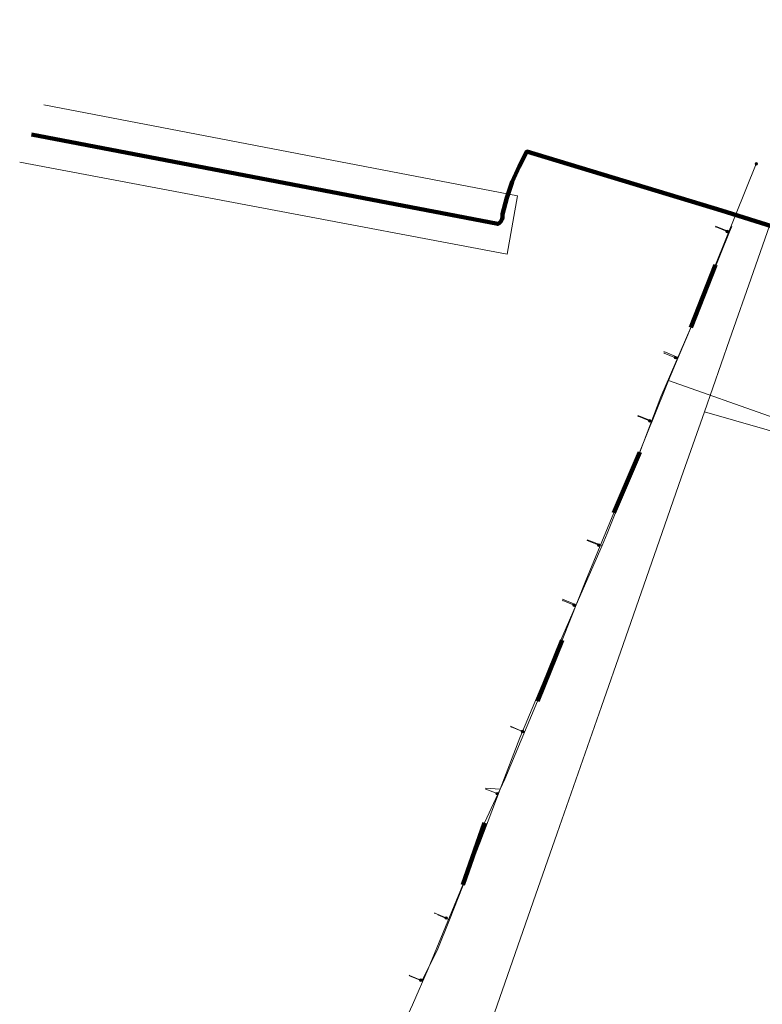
# Model space of a CAD drawing. Header units: metres. Extents: x 90551 to 91648, y 464474 to 467021.
# Tile 654 of 1056: x 90605 to 90672, y 465055 to 465142. Entities that reach past the tile are written whole.
import ezdxf
from ezdxf.lldxf.tags import DXFTag

# ---------------------------------------------------------------- set-up
doc = ezdxf.new("R2010")
doc.units = ezdxf.units.M
for name, color, linetype, lineweight in [('B-OI-KL-DATA_HULPSTUK_KPN BV-S', 90, 'Continuous', 18), ('B-OI-KL-DATA_KABELBED_KPN BV-G', 90, 'Continuous', 100), ('B-OI-KL-DATA_OVERIG_UNIVERSITEIT LEIDEN-G', 90, 'KL-DATA-SO', 18), ('B-OI-KL-DATA_REGGEFIBER OPERATOR BV-G', 90, 'KL-DATA-SO', 18), ('B-OI-KL-ET_LS_400 V_LIANDER NV PAC 2AI68G2-G', 190, 'KL-LS-SO', 18), ('B-OI-KL-ET_LS_HULPSTUK_LIANDER NV PAC 2AI68G2-S', 190, 'Continuous', 18), ('B-OI-KL-WATER_25_DUNEA NV-G', 170, 'KL-WATER-SO', 18), ('B-OI-KL-WATER_50_DUNEA NV-G', 170, 'KL-WATER-SO', 18), ('B-OI-OG-INFO_KPN BV-G', 7, 'Continuous', 18)]:
    doc.layers.add(name, color=color, linetype=linetype, lineweight=lineweight)
doc.layers.add('B-OI-KL-DATA_MANTELBUIS_STAAL_125_KPN BV-G', color=90, linetype='Continuous', lineweight=100, transparency=0.5)
doc.layers.add('B-OI-KL-ET_LS_MANTELBUIS_POLYETHEEN_110_LIANDER NV PAC 2AI68G2-G', color=190, linetype='Continuous', lineweight=100, transparency=0.5)
doc.styles.add('NLCS-ISO', font='NLCS-ISO.TTF')
tags = doc.linetypes.add('KL-DATA-SO', pattern='A,4,-1,[101,NLCS.SHX,S=0.5,R=0,X=0,Y=0],-1,4,-1,["D",Standard,S=1,R=0,X=-0.25,Y=-0.5],-1.5', length=12.5).pattern_tags.tags
tags[18] = DXFTag(74, 10)
tags = doc.linetypes.add('KL-LS-SO', pattern='A,4,-1,[103,NLCS.SHX,S=0.75,R=0,X=0,Y=0],-1,4,-1,["L",Standard,S=1,R=0,X=0,Y=-0.5],-2', length=13).pattern_tags.tags
tags[18] = DXFTag(74, 10)
doc.linetypes.add('KL-WATER-SO', pattern='A,7,-0.5,[168,NLCS.SHX,S=0.75,R=0,X=0.75,Y=0],-2', length=9.5)

# ---------------------------------------------------------------- blocks, each defined once
blk = doc.blocks.new('SKL-WTB_HULP_OVERIG-SO')
at = {"color": 0, "linetype": 'ByBlock', "lineweight": 18}
for points in [[(-0.14, 0.14), (0.14, -0.14)], [(0.14, 0.14), (-0.14, -0.14)]]:
    blk.add_lwpolyline(points, dxfattribs=at)
at = {"color": 0, "linetype": 'ByBlock', "lineweight": 18, "style": 'NLCS-ISO', "flags": 1}
for tag, p in [('TYPE', (1.5, 0)), ('OMSCHRIJVING', (1.5, -3)), ('LABEL', (1.5, -1.5))]:
    blk.add_attdef(tag, p, '', height=1, dxfattribs=at)
blk = doc.blocks.new('SKL-WTB_HULP_MOF-SO')
at = {"linetype": 'ByBlock', "lineweight": 18}
h = blk.add_hatch(color=0, dxfattribs=at)
h.dxf.hatch_style = 1
h.paths.add_polyline_path([(-0.5625, 0, 1), (0.5625, 0, 1)])
at = {"color": 0, "linetype": 'ByBlock', "lineweight": 18}
blk.add_circle((0, 0), 0.5625, dxfattribs=at)
at = {"color": 0, "linetype": 'ByBlock', "lineweight": 18, "style": 'NLCS-ISO', "flags": 1}
for tag, p in [('TYPE', (1.5, 0)), ('OMSCHRIJVING', (1.5, -3)), ('LABEL', (1.5, -1.5))]:
    blk.add_attdef(tag, p, '', height=1, dxfattribs=at)

msp = doc.modelspace()

# ---------------------------------------------------------------- linework, layer by layer
at = {"layer": 'B-OI-KL-DATA_KABELBED_KPN BV-G', "flags": 128}
for points in [[(90606.284, 465132.218), (90647.924, 465124.248), (90647.984, 465124.283), (90648.04, 465124.322), (90648.093, 465124.367), (90648.143, 465124.416), (90648.187, 465124.468), (90648.227, 465124.525), (90648.262, 465124.584), (90648.292, 465124.647), (90648.317, 465124.711), (90648.336, 465124.778), (90648.349, 465124.846), (90648.356, 465124.914), (90648.358, 465124.984), (90648.353, 465125.053), (90648.343, 465125.121), (90648.724, 465126.578), (90649.218, 465128.001), (90649.822, 465129.381), (90650.531, 465130.71), (90667.91, 465125.445), (90672.921, 465123.877)], [(90647.924, 465124.248), (90642.03, 465125.376)]]:
    msp.add_lwpolyline(points, dxfattribs=at)
at = {"layer": 'B-OI-KL-DATA_MANTELBUIS_STAAL_125_KPN BV-G', "flags": 128}
msp.add_lwpolyline([(90647.924, 465124.248), (90642.03, 465125.376)], dxfattribs=at)
at = {"layer": 'B-OI-KL-DATA_OVERIG_UNIVERSITEIT LEIDEN-G', "flags": 128}
msp.add_lwpolyline([(90606.286, 465132.218), (90647.924, 465124.248), (90647.984, 465124.283), (90648.04, 465124.322), (90648.093, 465124.367), (90648.143, 465124.416), (90648.187, 465124.468), (90648.227, 465124.525), (90648.262, 465124.584), (90648.292, 465124.647), (90648.317, 465124.711), (90648.336, 465124.778), (90648.349, 465124.846), (90648.356, 465124.914), (90648.358, 465124.984), (90648.353, 465125.053), (90648.343, 465125.121), (90648.724, 465126.578), (90649.218, 465128.001), (90649.822, 465129.381), (90650.531, 465130.71), (90667.91, 465125.445), (90672.921, 465123.877), (90690.895, 465117.843), (90691.427, 465117.166), (90693.395, 465116.268), (90693.426, 465116.259), (90693.457, 465116.252), (90693.489, 465116.248), (90693.521, 465116.247), (90693.553, 465116.249), (90693.585, 465116.253), (90693.617, 465116.26), (90693.647, 465116.27), (90693.677, 465116.283), (90693.705, 465116.298), (90693.732, 465116.316), (90693.757, 465116.335), (90693.781, 465116.357), (90693.802, 465116.381), (90693.822, 465116.407), (90693.839, 465116.434), (90693.853, 465116.463), (90693.865, 465116.493), (90697.037, 465122.615), (90700.641, 465128.493), (90704.659, 465134.097), (90709.069, 465139.397), (90711.562, 465142.44), (90711.595, 465142.48)], dxfattribs=at)
at = {"layer": 'B-OI-KL-DATA_REGGEFIBER OPERATOR BV-G', "flags": 128}
for points in [[(90670.714, 465119.923), (90673.24, 465127.153)], [(90668.615, 465113.915), (90670.714, 465119.923)], [(90666.367, 465107.483), (90668.615, 465113.915)], [(90664.304, 465101.579), (90666.367, 465107.483)], [(90692.339, 465099.891), (90681.696, 465103.007), (90671.962, 465105.878), (90666.367, 465107.483)], [(90662.365, 465096.028), (90664.304, 465101.579)], [(90659.11, 465086.714), (90662.365, 465096.028)], [(90657.169, 465081.158), (90659.11, 465086.714)], [(90653.218, 465069.851), (90657.169, 465081.158)], [(90651.077, 465063.723), (90653.218, 465069.851)], [(90646.247, 465049.902), (90651.077, 465063.723)]]:
    msp.add_lwpolyline(points, dxfattribs=at)
at = {"layer": 'B-OI-KL-ET_LS_400 V_LIANDER NV PAC 2AI68G2-G', "flags": 128}
for points in [[(90671.006, 465129.616), (90667.354, 465120.588), (90665.153, 465115.009), (90662.481, 465108.817), (90660.608, 465103.887), (90658.279, 465098.449), (90655.794, 465092.407), (90653.658, 465087.079), (90651.456, 465081.64), (90648.543, 465074.688), (90646.744, 465070.78), (90644.818, 465065.264), (90641.701, 465057.747), (90640.304, 465054.552), (90638.256, 465050.072), (90638.106, 465047.014), (90638.106, 465046.92), (90638.113, 465046.826), (90638.13, 465046.733), (90638.154, 465046.642), (90638.186, 465046.553), (90638.226, 465046.468), (90638.274, 465046.386), (90638.328, 465046.309), (90638.389, 465046.237), (90638.456, 465046.171), (90638.529, 465046.111), (90638.607, 465046.058), (90638.689, 465046.012), (90638.775, 465045.973), (90638.864, 465045.942), (90639.52, 465045.68), (90646.039, 465043.227), (90654.171, 465041.101), (90657.632, 465039.717), (90663.2, 465037.819), (90670.295, 465035.243), (90670.347, 465035.222), (90670.397, 465035.196), (90670.444, 465035.166), (90670.488, 465035.133), (90670.53, 465035.095), (90670.568, 465035.054), (90670.603, 465035.01), (90670.634, 465034.964), (90670.66, 465034.915), (90670.683, 465034.863), (90670.714, 465034.756), (90670.722, 465034.701), (90670.726, 465034.645), (90670.725, 465034.589), (90670.72, 465034.533), (90670.709, 465034.478), (90670.694, 465034.425), (90670.556, 465034.088), (90666.955, 465026.036), (90662.424, 465014.075), (90655.295, 464992.059), (90653.606, 464982.786), (90654.131, 464968.094), (90655.539, 464964.695), (90656.361, 464959.982), (90656.698, 464957.787), (90656.713, 464957.647), (90656.716, 464957.506), (90656.706, 464957.366), (90656.684, 464957.227), (90656.65, 464957.09), (90656.604, 464956.957), (90656.547, 464956.828), (90656.478, 464956.705), (90656.399, 464956.589), (90656.31, 464956.479), (90656.212, 464956.379), (90656.105, 464956.287), (90655.99, 464956.205), (90655.869, 464956.133), (90655.742, 464956.072), (90655.61, 464956.023), (90655.474, 464955.985), (90655.336, 464955.96), (90655.196, 464955.947), (90655.055, 464955.946), (90652.232, 464956.055), (90652.164, 464956.054), (90652.097, 464956.048), (90652.03, 464956.036), (90651.964, 464956.019), (90651.9, 464955.996), (90651.838, 464955.968), (90651.779, 464955.935), (90651.723, 464955.896), (90651.67, 464955.853), (90651.621, 464955.806), (90651.577, 464955.755), (90651.537, 464955.7), (90651.501, 464955.642), (90651.471, 464955.581), (90651.446, 464955.518), (90651.426, 464955.453), (90651.412, 464955.387), (90651.373, 464955.152)], [(90671.006, 465129.616), (90667.354, 465120.588), (90665.153, 465115.009), (90662.481, 465108.817), (90660.608, 465103.887), (90658.279, 465098.449), (90655.794, 465092.407), (90653.658, 465087.079), (90651.456, 465081.64), (90648.543, 465074.688), (90646.744, 465070.78), (90644.818, 465065.264), (90641.701, 465057.747), (90640.304, 465054.552), (90638.256, 465050.072), (90638.106, 465047.014), (90638.106, 465046.92), (90638.113, 465046.826), (90638.13, 465046.733), (90638.154, 465046.642), (90638.186, 465046.553), (90638.226, 465046.468), (90638.274, 465046.386), (90638.328, 465046.309), (90638.389, 465046.237), (90638.456, 465046.171), (90638.529, 465046.111), (90638.607, 465046.058), (90638.689, 465046.012), (90638.775, 465045.973), (90638.864, 465045.942), (90639.52, 465045.68), (90646.039, 465043.227), (90654.171, 465041.101), (90657.632, 465039.717), (90663.2, 465037.819), (90670.295, 465035.243), (90670.347, 465035.222), (90670.397, 465035.196), (90670.444, 465035.166), (90670.488, 465035.133), (90670.53, 465035.095), (90670.568, 465035.054), (90670.603, 465035.01), (90670.634, 465034.964), (90670.66, 465034.915), (90670.683, 465034.863), (90670.714, 465034.756), (90670.722, 465034.701), (90670.726, 465034.645), (90670.725, 465034.589), (90670.72, 465034.533), (90670.709, 465034.478), (90670.694, 465034.425), (90670.556, 465034.088), (90666.955, 465026.036), (90662.424, 465014.075), (90655.295, 464992.059), (90653.606, 464982.786), (90654.131, 464968.094), (90655.539, 464964.695), (90656.361, 464959.982), (90656.698, 464957.787), (90656.713, 464957.647), (90656.716, 464957.506), (90656.706, 464957.366), (90656.684, 464957.227), (90656.65, 464957.09), (90656.604, 464956.957), (90656.547, 464956.828), (90656.478, 464956.705), (90656.399, 464956.589), (90656.31, 464956.479), (90656.212, 464956.379), (90656.105, 464956.287), (90655.99, 464956.205), (90655.869, 464956.133), (90655.742, 464956.072), (90655.61, 464956.023), (90655.474, 464955.985), (90655.336, 464955.96), (90655.196, 464955.947), (90655.055, 464955.946), (90652.232, 464956.055), (90652.164, 464956.054), (90652.097, 464956.048), (90652.03, 464956.036), (90651.964, 464956.019), (90651.9, 464955.996), (90651.838, 464955.968), (90651.779, 464955.935), (90651.723, 464955.896), (90651.67, 464955.853), (90651.621, 464955.806), (90651.577, 464955.755), (90651.537, 464955.7), (90651.501, 464955.642), (90651.471, 464955.581), (90651.446, 464955.518), (90651.426, 464955.453), (90651.412, 464955.387), (90651.373, 464955.152)], [(90668.395, 465123.571), (90667.376, 465123.988)], [(90663.786, 465112.309), (90662.768, 465112.726)], [(90661.48, 465106.676), (90660.462, 465107.093)], [(90656.936, 465095.566), (90655.918, 465095.983)], [(90654.743, 465090.222), (90653.726, 465090.64)], [(90650.134, 465078.944), (90649.116, 465079.36)], [(90647.87, 465073.391), (90646.851, 465073.805)], [(90643.322, 465062.294), (90642.304, 465062.711)], [(90641.049, 465056.741), (90640.031, 465057.158)]]:
    msp.add_lwpolyline(points, dxfattribs=at)
at = {"layer": 'B-OI-KL-ET_LS_MANTELBUIS_POLYETHEEN_110_LIANDER NV PAC 2AI68G2-G', "flags": 128}
for points in [[(90667.354, 465120.588), (90665.153, 465115.009)], [(90667.354, 465120.588), (90665.153, 465115.009)], [(90660.608, 465103.887), (90658.279, 465098.449)], [(90660.608, 465103.887), (90658.279, 465098.449)], [(90653.658, 465087.079), (90651.456, 465081.64)], [(90653.658, 465087.079), (90651.456, 465081.64)], [(90646.744, 465070.78), (90644.818, 465065.264)], [(90646.744, 465070.78), (90644.818, 465065.264)]]:
    msp.add_lwpolyline(points, dxfattribs=at)
at = {"layer": 'B-OI-KL-WATER_25_DUNEA NV-G', "flags": 128}
for points in [[(90667.351, 465124.062), (90668.61, 465123.53)], [(90662.742, 465112.875), (90664.031, 465112.317)], [(90660.414, 465107.156), (90661.709, 465106.644)], [(90655.906, 465096.062), (90657.228, 465095.532)], [(90653.71, 465090.75), (90654.936, 465090.255)], [(90649.054, 465079.406), (90650.127, 465078.941)], [(90646.82, 465073.875), (90648.138, 465073.789)], [(90642.586, 465062.564), (90643.601, 465062.127)], [(90640.039, 465057.125), (90641.148, 465056.687), (90642.568, 465059.506)]]:
    msp.add_lwpolyline(points, dxfattribs=at)
at = {"layer": 'B-OI-KL-WATER_50_DUNEA NV-G', "flags": 128}
for points in [[(90690.03, 465100.94), (90682.02, 465103.78), (90672.61, 465106.94), (90663.16, 465110.28), (90664.031, 465112.317), (90665.23, 465115.12), (90668.61, 465123.53), (90668.809, 465124.024)], [(90663.16, 465110.28), (90661.709, 465106.644), (90661.54, 465106.22), (90657.7, 465096.62), (90657.228, 465095.532), (90654.936, 465090.255), (90653.74, 465087.5), (90650.127, 465078.941), (90649.89, 465078.38), (90648.138, 465073.789), (90646.31, 465069), (90643.601, 465062.127), (90642.579, 465059.535), (90642.568, 465059.506)]]:
    msp.add_lwpolyline(points, dxfattribs=at)
at = {"layer": 'B-OI-OG-INFO_KPN BV-G', "flags": 128}
msp.add_lwpolyline([(90607.41, 465134.88), (90649.67, 465126.76), (90648.76, 465121.55), (90605.24, 465129.75)], dxfattribs=at)

# ---------------------------------------------------------------- block references
at = {"layer": 'B-OI-KL-DATA_HULPSTUK_KPN BV-S', "xscale": 0.2, "yscale": 0.2, "zscale": 0.2}
for p in [(90649.398, 465128.445), (90649.033, 465127.508)]:
    msp.add_blockref('SKL-WTB_HULP_MOF-SO', p, dxfattribs=at)
at = {"layer": 'B-OI-KL-ET_LS_HULPSTUK_LIANDER NV PAC 2AI68G2-S', "xscale": 0.2, "yscale": 0.2, "zscale": 0.2}
for name, p in [('SKL-WTB_HULP_MOF-SO', (90671.006, 465129.616)), ('SKL-WTB_HULP_OVERIG-SO', (90667.376, 465123.988)), ('SKL-WTB_HULP_MOF-SO', (90668.395, 465123.571)), ('SKL-WTB_HULP_OVERIG-SO', (90662.768, 465112.726)), ('SKL-WTB_HULP_MOF-SO', (90663.786, 465112.309)), ('SKL-WTB_HULP_OVERIG-SO', (90660.462, 465107.093)), ('SKL-WTB_HULP_MOF-SO', (90661.48, 465106.676)), ('SKL-WTB_HULP_OVERIG-SO', (90655.918, 465095.983)), ('SKL-WTB_HULP_MOF-SO', (90656.936, 465095.566)), ('SKL-WTB_HULP_OVERIG-SO', (90653.726, 465090.64)), ('SKL-WTB_HULP_MOF-SO', (90654.743, 465090.222)), ('SKL-WTB_HULP_OVERIG-SO', (90649.116, 465079.36)), ('SKL-WTB_HULP_MOF-SO', (90650.134, 465078.944)), ('SKL-WTB_HULP_OVERIG-SO', (90646.851, 465073.805)), ('SKL-WTB_HULP_MOF-SO', (90647.87, 465073.391)), ('SKL-WTB_HULP_OVERIG-SO', (90642.304, 465062.711)), ('SKL-WTB_HULP_MOF-SO', (90643.322, 465062.294)), ('SKL-WTB_HULP_OVERIG-SO', (90640.031, 465057.158)), ('SKL-WTB_HULP_MOF-SO', (90641.049, 465056.741))]:
    msp.add_blockref(name, p, dxfattribs=at)

doc.saveas('drawing.dxf')
